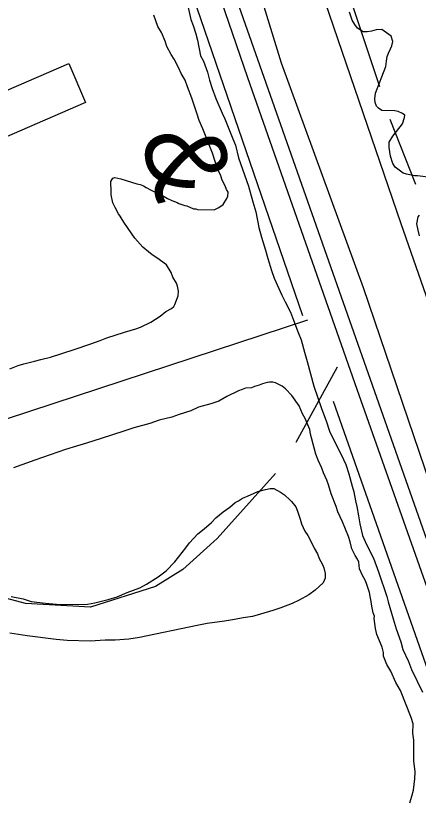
# Model space of a CAD drawing. Extents: x 3161564 to 3199464, y 849354 to 874788.
# Drawn here: x 3172127 to 3172545, y 861344 to 862154 of the extents above; entities that cross this region are included whole.
import ezdxf

# ---------------------------------------------------------------- set-up
doc = ezdxf.new("R2010")
doc.units = 0
for name, color, linetype in [('V-BLDG-OTLN', 7, 'Continuous'), ('V-RAIL-IDEN', 7, 'Continuous'), ('V-RAIL-TRAK', 7, 'Continuous'), ('V-ROAD-CNTR', 7, 'Continuous'), ('V-SITE-VEGE', 7, 'Continuous'), ('V-TOPO-SHOR', 7, 'Continuous')]:
    doc.layers.add(name, color=color, linetype=linetype)

msp = doc.modelspace()

# ---------------------------------------------------------------- linework, layer by layer
at = {"layer": 'V-BLDG-OTLN'}
msp.add_lwpolyline([(3172063.32, 862053.29), (3172182.33, 862104.57), (3172199.78, 862064.07), (3172080.77, 862012.79)], close=True, dxfattribs=at)
at = {"layer": 'V-RAIL-TRAK'}
msp.add_lwpolyline([(3173048.86, 860197.65), (3172969.1, 860400.4), (3172899.41, 860580.17), (3172868.74, 860665.35), (3172845.43, 860728.76), (3172796.33, 860867.98), (3172752.09, 860997.46), (3172667.51, 861235.47), (3172568.26, 861521.28), (3172481.48, 861766.68), (3172368.17, 862089.83), (3172301.42, 862284.25), (3172025, 863075.6), (3171924.23, 863362.59)], dxfattribs=at)
at = {"layer": 'V-ROAD-CNTR'}
for points in [[(3172282.15, 862653.78), (3172527, 861938.6), (3172946.44, 860737.31)], [(3172250.48, 862471.41), (3172633.79, 861383.75)]]:
    msp.add_lwpolyline(points, dxfattribs=at)
at = {"layer": 'V-SITE-VEGE'}
for points in [[(3172305.01, 862168.9), (3172309.1, 862150.28), (3172311.43, 862143.89), (3172314.22, 862135.54), (3172316.06, 862128.68), (3172319.21, 862112.51), (3172322.05, 862107.09), (3172326.25, 862095.79), (3172328.55, 862087.45), (3172331.34, 862078.62), (3172335.07, 862068.3), (3172341.65, 862053.05), (3172344.48, 862047.14), (3172352.44, 862026.5), (3172355.26, 862020.11), (3172358.46, 862006.87), (3172368.71, 861977.4), (3172373.32, 861961.2), (3172376.57, 861950.9), (3172379.71, 861934.73), (3172382.47, 861924.43), (3172386.64, 861911.17), (3172388.94, 861902.35), (3172392.64, 861890.08), (3172395.44, 861882.22), (3172403.44, 861864.5), (3172406.74, 861857.61), (3172412.42, 861846.77), (3172415.7, 861838.42), (3172420.37, 861825.64), (3172423.67, 861818.26), (3172426.87, 861805.51), (3172429.64, 861795.7), (3172436.53, 861770.19), (3172444.45, 861747.11)], [(3172557.8, 861986.42), (3172544.1, 861988.13), (3172541.14, 861988.18), (3172532.63, 861989.8), (3172529.31, 861990.97), (3172520.88, 861997.04), (3172518.72, 862000.79), (3172516.25, 862008.62), (3172514.92, 862017.54), (3172514.64, 862023.11), (3172518.45, 862029.35), (3172528.68, 862042.17), (3172530.64, 862048.81), (3172531.05, 862051.03), (3172528.49, 862052.92), (3172524.07, 862054.85), (3172520.74, 862055.65), (3172507.02, 862055.88), (3172503.73, 862058.16), (3172501.54, 862060.42), (3172500.11, 862064.15), (3172499.81, 862067.87), (3172500.65, 862073.79), (3172511.49, 862101.42), (3172511.95, 862106.98), (3172512.78, 862111.79), (3172513.95, 862115.48), (3172516.25, 862119.89), (3172517.41, 862122.84), (3172518.6, 862127.27), (3172516.83, 862132.86), (3172507.31, 862139.7), (3172501.37, 862139.43), (3172496.52, 862138.02), (3172492.06, 862137.36), (3172487.98, 862137.42), (3172482.11, 862141.23), (3172479.2, 862144.99), (3172476.31, 862149.49), (3172473.48, 862157.69)], [(3172230.18, 861986.55), (3172236.5, 861984.98), (3172253.02, 861979.82), (3172256.43, 861979.27), (3172259.82, 861977.75), (3172262.73, 861976.24), (3172268.05, 861973.22), (3172271.92, 861971.2), (3172276.76, 861969.17), (3172279.67, 861967.65), (3172284.99, 861964.63), (3172289.35, 861962.61), (3172294.69, 861960.57), (3172296.63, 861959.56), (3172302.94, 861957.5), (3172304.89, 861956.98), (3172311.67, 861953.93), (3172314.11, 861953.9), (3172316.06, 861953.37), (3172333.14, 861953.09), (3172338.06, 861955.45), (3172342.51, 861958.3), (3172346.52, 861964.58), (3172347.54, 861967.01), (3172347.61, 861971.4), (3172346.19, 861973.87), (3172344.78, 861977.8), (3172341.47, 861983.71), (3172340.08, 861988.13), (3172336.78, 861995.51), (3172331.68, 862011.71), (3172321.36, 862036.79), (3172317.6, 862045.64), (3172315.75, 862052.02), (3172310.17, 862068.72), (3172305.49, 862080.51), (3172303.16, 862087.39), (3172298.88, 862094.29), (3172296.53, 862099.7), (3172291.8, 862109.06), (3172288.47, 862114), (3172284.21, 862122.37), (3172282.35, 862127.78), (3172278.59, 862136.63), (3172274.79, 862143.04), (3172270.6, 862154.83)], [(3172121.39, 861788.16), (3172129.74, 861791.44), (3172135.63, 861793.3), (3172146.91, 861796.04), (3172153.29, 861797.88), (3172163.58, 861800.15), (3172188.13, 861808.04), (3172205.32, 861814.1), (3172215.14, 861817.36), (3172222.03, 861820.17), (3172240.19, 861826.22), (3172251.97, 861829.44), (3172256.88, 861831.31), (3172267.71, 861836.5), (3172277.09, 861842.69), (3172283.03, 861847.47), (3172288.95, 861850.79), (3172291.42, 861852.7), (3172292.43, 861854.64), (3172296, 861863.86), (3172296.08, 861868.74), (3172295.19, 861873.64), (3172294.27, 861877.07), (3172290.46, 861883), (3172288.59, 861887.91), (3172283.84, 861895.8), (3172273.71, 861903.3), (3172268.88, 861906.31), (3172265.02, 861909.3), (3172259.25, 861914.28), (3172251.1, 861923.7), (3172247.76, 861928.15), (3172239.66, 861940), (3172235.86, 861946.41), (3172233.94, 861948.89), (3172230.63, 861955.29), (3172228.27, 861960.21), (3172226.46, 861968.54), (3172226.55, 861973.92), (3172226.16, 861979.78), (3172226.2, 861982.22), (3172228.21, 861985.61), (3172230.18, 861986.55)], [(3172546.41, 861926.15), (3172545.02, 861931.74), (3172543.65, 861938.43), (3172544.88, 861945.83), (3172546.39, 861947.29)], [(3172509.07, 861494.06), (3172507.69, 861499.46), (3172502.06, 861512.73), (3172500.7, 861519.1), (3172499.4, 861529.38), (3172499.45, 861531.82), (3172498.04, 861535.26), (3172496.69, 861542.12), (3172496.28, 861547.01), (3172495.36, 861550.45), (3172494.49, 861556.32), (3172491.22, 861565.65), (3172489.82, 861569.09), (3172486.97, 861574.03), (3172484.15, 861580.91), (3172483.29, 861587.76), (3172481.88, 861590.71), (3172479.5, 861594.66), (3172476.2, 861601.55), (3172474.37, 861608.91), (3172472.5, 861614.31), (3172466.41, 861629.55), (3172461.7, 861639.88), (3172459.84, 861645.28), (3172454.69, 861658.56), (3172451.92, 861667.88), (3172450.04, 861672.79), (3172446.75, 861680.17), (3172444.88, 861685.09), (3172441.11, 861693.45), (3172438.78, 861699.84), (3172437.39, 861704.75), (3172436.02, 861710.14), (3172434.17, 861716.52), (3172433.26, 861720.44), (3172432.37, 861725.34), (3172427.67, 861736.65), (3172424.83, 861741.58), (3172421.55, 861749.93), (3172413.91, 861760.32), (3172407.19, 861767.27), (3172403.82, 861770.25), (3172397.04, 861773.78), (3172394.12, 861774.32), (3172390.7, 861774.38), (3172388.26, 861773.93), (3172383.35, 861772.55), (3172379.91, 861771.14), (3172375, 861769.76), (3172372.05, 861768.34), (3172365.69, 861767.96), (3172362.25, 861766.55), (3172358.32, 861765.15), (3172346.51, 861759.49), (3172338.13, 861754.75), (3172329.78, 861751.96), (3172317.02, 861748.27), (3172309.14, 861744.49), (3172296.88, 861740.79), (3172289.5, 861737.98), (3172276.26, 861734.79), (3172266.44, 861731.53), (3172249.77, 861726.93), (3172239.46, 861723.68), (3172215.89, 861715.78), (3172200.67, 861711.15), (3172190.36, 861707.9), (3172179.07, 861704.67), (3172147.15, 861693.49), (3172125.04, 861685.56)], [(3172444.45, 861747.11), (3172449.61, 861734.33), (3172452.84, 861723.53), (3172459.93, 861709.25), (3172465.14, 861699.4), (3172469.85, 861689.07), (3172473.1, 861679.24), (3172476.31, 861666.49), (3172478.16, 861660.61), (3172479.96, 861651.3), (3172481.33, 861645.41), (3172483.12, 861635.62), (3172484.44, 861627.29), (3172487.17, 861615.53), (3172490, 861609.13), (3172494.72, 861599.29), (3172498.5, 861591.9), (3172503.63, 861577.65), (3172512.48, 861552.11), (3172513.86, 861546.72), (3172518.93, 861529.05), (3172522.18, 861518.75), (3172526.83, 861504.99), (3172529.14, 861497.14), (3172534.8, 861484.84), (3172538.07, 861476.48), (3172549.4, 861452.86)], [(3172122.81, 861552.28), (3172134.97, 861549.64), (3172143.23, 861547.06), (3172158.34, 861545.34), (3172169.55, 861544.18), (3172191.52, 861543.81), (3172201.78, 861544.13), (3172209.62, 861545.46), (3172223.35, 861549.14), (3172232.67, 861551.91), (3172243, 861556.13), (3172256.27, 861561.28), (3172263.17, 861565.07), (3172275.02, 861572.69), (3172283.42, 861578.9), (3172292.37, 861588.02), (3172303.84, 861602.48), (3172307.83, 861607.79), (3172316.29, 861616.92), (3172322.72, 861622.18), (3172330.65, 861628.89), (3172335.13, 861633.7), (3172342.55, 861639.92), (3172349.47, 861644.69), (3172354.92, 861649.48), (3172358.37, 861651.38), (3172362.81, 861654.23), (3172367.73, 861656.1), (3172374.62, 861659.41), (3172378.55, 861660.81), (3172386.4, 861663.12), (3172391.3, 861664.01), (3172395.2, 861663.95), (3172401.98, 861660.41), (3172406.33, 861657.41), (3172412.09, 861651.94), (3172413.53, 861650.45), (3172417.84, 861645.01), (3172419.72, 861640.58), (3172422.51, 861632.24), (3172423.89, 861627.33), (3172427.19, 861619.95), (3172430.53, 861615.5), (3172434.31, 861608.11), (3172437.14, 861602.2), (3172440.46, 861596.29), (3172442.33, 861591.37), (3172445.65, 861585.46), (3172447.06, 861582.02), (3172448.43, 861576.14), (3172448.35, 861571.25), (3172446.31, 861566.41), (3172437.88, 861558.73), (3172431.45, 861553.96), (3172421.59, 861548.26), (3172414.21, 861544.97), (3172402.41, 861540.28), (3172394.07, 861537.49), (3172381.31, 861533.8), (3172372.97, 861531.5), (3172363.18, 861530.19), (3172354.36, 861528.39), (3172344.08, 861526.6), (3172325.97, 861523.98), (3172315.68, 861522.2), (3172255.89, 861509.53), (3172244.63, 861507.76), (3172230.46, 861507.02), (3172220.2, 861506.71), (3172204.56, 861505.99), (3172180.64, 861506.39), (3172169.43, 861507.56), (3172139.22, 861511.48), (3172121.2, 861514.22)], [(3172536.25, 861338.32), (3172538.32, 861345.13), (3172539.89, 861351.45), (3172541.55, 861363.14), (3172541.67, 861370.46), (3172540.39, 861381.71), (3172540.53, 861390.01), (3172540.27, 861403.2), (3172539.41, 861410.54), (3172539.58, 861420.3), (3172537.73, 861426.68), (3172526.48, 861454.71), (3172521.74, 861463.09), (3172516.56, 861474.89), (3172512.28, 861481.8), (3172509.01, 861490.16), (3172509.07, 861494.06)]]:
    msp.add_lwpolyline(points, dxfattribs=at)
at = {"layer": 'V-TOPO-SHOR'}
for p, q in [((3172425.2, 861843.17), (3172300.85, 862205.55)), ((3172542.44, 861979.06), (3172515.79, 862046.56)), ((3172460.72, 861789.88), (3172418.09, 861711.72)), ((3172599.28, 861349.34), (3172457.17, 861754.35))]:
    msp.add_line(p, q, dxfattribs=at)
for points in [[(3172505.13, 862080.31), (3172434.08, 862293.48), (3172395, 862412.49), (3172347.04, 862570.59)], [(3172623.99, 861474.15), (3172563.46, 861650.49), (3172488.16, 861872.06), (3172403.09, 862104.93), (3172362.71, 862236.75)], [(3171121.11, 861381.86), (3171380.36, 861475.63), (3171949, 861681.05), (3172430.41, 861839.04)], [(3172396.77, 861679.74), (3172336.38, 861612.24), (3172300.85, 861580.27), (3172272.43, 861562.5), (3172204.93, 861541.19), (3172137.42, 861544.74), (3172084.13, 861558.95), (3172037.95, 861580.27), (3171998.87, 861594.48), (3171920.71, 861601.58), (3171885.18, 861594.48), (3171842.55, 861594.48), (3171799.92, 861598.03), (3171764.39, 861590.92), (3171689.78, 861580.27)]]:
    msp.add_lwpolyline(points, dxfattribs=at)

# ---------------------------------------------------------------- texts
at = {"layer": 'V-RAIL-IDEN'}
msp.add_text('&', height=83, rotation=284.74384, dxfattribs=at).set_placement((3172256.39, 862029.05))

doc.saveas('drawing.dxf')
